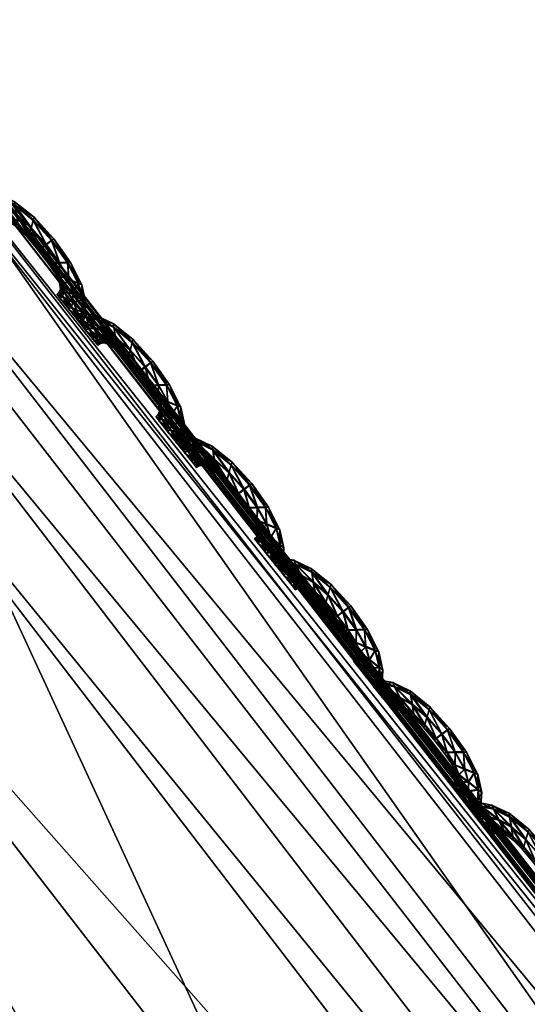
# Model space of a CAD drawing. Extents: x -7.4 to 7.4, y -11.5 to 9.8.
# Tile 462 of 469: x 5.137 to 5.322, y 7.193 to 7.553. Entities that reach past the tile are written whole.
import ezdxf

# ---------------------------------------------------------------- set-up
doc = ezdxf.new("R2010")
doc.units = 0
doc.header["$MEASUREMENT"] = 0
for name, color, linetype in [('A-FURN-3-ST', 150, 'Continuous'), ('A-FURN-3-ST-SEAM', 130, 'Continuous'), ('A-FURN-3-ST-SI', 160, 'Continuous')]:
    doc.layers.add(name, color=color, linetype=linetype)

msp = doc.modelspace()

# ---------------------------------------------------------------- meshes
at = {"layer": 'A-FURN-3-ST'}
mesh = msp.add_polyface(dxfattribs=at)
corners = [(1.94875, 9.63192, 1.00083), (2.29118, 9.70571, 1.00068), (2.34041, 9.55636, 0.61819), (2.63364, 9.60992, 0.61819), (2.56645, 9.76867, 1.00053), (2.84873, 9.62562, 0.62332), (2.75513, 9.78375, 1.00144), (3.02475, 9.55904, 0.64812), (2.99515, 9.64037, 1.00437), (3.41835, 9.25271, 1.00159), (3.33255, 9.23994, 0.62332), (3.96608, 8.70433, 1.00079), (3.8311, 8.70215, 0.61819), (4.52027, 8.12229, 1.00098), (4.35806, 8.11928, 0.61819), (5.04849, 7.5208, 1.0011), (4.86768, 7.51619, 0.61819), (5.54237, 6.88314, 1.00121), (5.34537, 6.87803, 0.61819), (2.2831, 8.66878, 0.55836), (2.1241, 9.15424, 0.56582), (2.49807, 9.19186, 0.56582), (2.71707, 8.68134, 0.55836), (2.83903, 9.224, 0.56582), (3.14581, 8.69205, 0.55836), (1.99019, 9.49361, 0.61819), (2.39411, 8.11376, 0.55836), (2.46835, 7.51392, 0.55836), (1.93379, 7.51392, 0.55836), (1.91804, 8.11232, 0.55836), (2.53254, 6.87548, 0.55836), (1.94178, 6.87548, 0.55836), (3.12657, 9.24031, 0.57304), (3.54027, 8.6986, 0.56582), (3.99861, 8.11768, 0.56582), (3.4969, 8.11669, 0.55836), (4.4575, 7.51421, 0.56582), (3.85575, 7.51392, 0.55836), (4.89012, 6.87581, 0.56582), (4.19521, 6.87548, 0.55836), (3.34122, 6.87548, 0.55836), (3.14632, 7.51392, 0.55836), (2.93761, 8.11533, 0.55836)]
mesh.append_faces([[corners[k] for k in face] for face in [(0, 1, 2), (3, 2, 1), (1, 4, 3), (5, 3, 4), (4, 6, 5), (7, 5, 6), (6, 8, 7), (9, 10, 7), (7, 8, 9), (9, 11, 12), (12, 10, 9), (11, 13, 14), (14, 12, 11), (13, 15, 16), (16, 14, 13), (15, 17, 18), (18, 16, 15), (19, 20, 21), (21, 22, 19), (22, 21, 23), (23, 24, 22), (2, 3, 23), (23, 21, 2), (25, 2, 21), (21, 20, 25), (19, 26, 29), (10, 32, 5), (5, 7, 10), (32, 23, 3), (3, 5, 32), (24, 23, 32), (32, 33, 24), (33, 32, 10), (10, 12, 33), (12, 14, 34), (34, 33, 12), (33, 34, 35), (35, 24, 33), (34, 36, 37), (37, 35, 34), (14, 16, 36), (36, 34, 14), (16, 18, 38), (38, 36, 16), (36, 38, 39), (39, 37, 36), (37, 39, 40), (40, 41, 37), (24, 35, 42), (42, 22, 24), (22, 42, 26), (26, 19, 22), (35, 37, 41), (41, 42, 35)]])
mesh.append_faces([[corners[k] for k in face] for face in [(26, 27, 28), (27, 30, 31), (30, 27, 41)]], dxfattribs={"vtx0": -1, "vtx1": -1, "vtx2": -1})
mesh.append_faces([[corners[k] for k in face] for face in [(27, 26, 42)]], dxfattribs={"vtx0": -1, "vtx2": -1})
mesh.append_faces([[corners[k] for k in face] for face in [(41, 40, 30), (42, 41, 27)]], dxfattribs={"vtx1": -1, "vtx2": -1})
mesh = msp.add_polyface(dxfattribs=at)
corners = [(5.11078, 7.50873, 17.60598), (5.10718, 7.5133, 17.60598), (5.10793, 7.51396, 17.60259), (5.11185, 7.50869, 17.60936), (5.10789, 7.5138, 17.60933), (5.10338, 7.51771, 17.60594), (5.10366, 7.51882, 17.60256), (5.10362, 7.51866, 17.60929), (5.10991, 7.51532, 17.61058), (5.10437, 7.52142, 17.61054), (5.09934, 7.52505, 17.61241), (5.59492, 6.88837, 17.61769), (5.59409, 6.88742, 17.61108), (5.09871, 7.52405, 17.60583), (5.10037, 7.52678, 17.62374), (5.59634, 6.88994, 17.62899), (5.53671, 6.81471, 17.67006), (5.05328, 7.4454, 17.66459), (5.0162, 7.404, 17.7572), (5.50149, 6.77647, 17.76244), (5.55257, 6.83345, 17.65169), (5.06768, 7.46568, 17.64618), (5.57137, 6.85743, 17.65614), (5.08201, 7.49163, 17.65078), (5.58859, 6.87976, 17.65865), (5.09471, 7.51577, 17.65341), (5.59595, 6.88928, 17.64652), (5.10006, 7.52608, 17.64127), (3.64526, 7.20117, 18.27436), (4.25034, 7.20619, 18.24195), (3.79176, 7.78168, 18.23306), (4.6839, 7.24125, 18.14474), (4.17657, 7.81963, 18.13858), (3.98472, 6.58897, 18.28748), (4.68271, 6.59358, 18.24994), (2.93587, 7.20117, 18.29539), (3.13073, 6.58897, 18.3157), (3.28641, 7.77554, 18.26059), (5.09934, 7.52505, 17.60012), (5.59492, 6.88837, 17.60541), (5.59634, 6.88994, 17.60027), (5.10037, 7.52678, 17.59499), (4.91829, 7.32172, 17.9504), (4.397, 7.90594, 17.94481), (5.15941, 6.62601, 18.15011), (5.40572, 6.70041, 17.95523)]
mesh.append_faces([[corners[k] for k in face] for face in [(0, 1, 2), (3, 4, 1), (1, 0, 3), (1, 5, 6), (6, 2, 1), (4, 7, 5), (5, 1, 4), (4, 8, 9), (10, 11, 12), (12, 13, 10), (14, 15, 11), (11, 10, 14), (16, 17, 18), (18, 19, 16), (20, 21, 17), (17, 16, 20), (22, 23, 21), (21, 20, 22), (24, 25, 23), (23, 22, 24), (26, 27, 25), (25, 24, 26), (15, 14, 27), (27, 26, 15), (28, 29, 30), (29, 31, 32), (29, 28, 33), (31, 29, 34), (28, 35, 36), (35, 28, 37), (38, 39, 40), (40, 41, 38), (13, 12, 39), (39, 38, 13), (31, 42, 43), (44, 45, 42), (42, 31, 44), (45, 19, 18), (18, 42, 45)]])
mesh = msp.add_polyface(dxfattribs=at)
corners = [(5.97894, 6.12793, 17.67828), (5.53671, 6.81471, 17.67006), (5.50149, 6.77647, 17.76244), (5.99611, 6.14499, 17.65991), (5.55257, 6.83345, 17.65169), (6.01899, 6.16687, 17.66421), (5.57137, 6.85743, 17.65614), (6.04039, 6.18718, 17.66656), (5.58859, 6.87976, 17.65865), (6.04954, 6.19587, 17.65439), (5.59595, 6.88928, 17.64652), (4.80883, 4.35379, 18.33388), (5.7324, 4.35704, 18.28649), (5.43033, 5.18699, 18.27097), (4.57167, 5.1832, 18.31596), (5.07825, 5.9265, 18.25899), (4.29525, 5.9223, 18.30098), (5.98163, 5.21332, 18.16855), (5.59441, 5.95604, 18.15726), (4.68271, 6.59358, 18.24994), (3.98472, 6.58897, 18.28748), (4.25034, 7.20619, 18.24195), (5.15941, 6.62601, 18.15011), (4.6839, 7.24125, 18.14474), (5.00227, 3.41611, 18.35533), (3.60387, 4.35379, 18.37781), (2.47789, 4.35379, 18.41637), (2.51734, 3.41611, 18.44041), (3.71665, 3.41611, 18.40089), (3.46773, 5.1832, 18.35635), (2.43305, 5.1832, 18.39142), (3.30904, 5.9223, 18.33601), (2.38077, 5.9223, 18.3656), (3.13073, 6.58897, 18.3157), (2.32204, 6.58897, 18.33909), (2.93587, 7.20117, 18.29539), (3.64526, 7.20117, 18.27436), (5.85155, 6.02378, 17.96234), (5.40572, 6.70041, 17.95523), (5.94542, 6.09308, 17.77024)]
mesh.append_faces([[corners[k] for k in face] for face in [(0, 1, 2), (3, 4, 1), (5, 6, 4), (7, 8, 6), (9, 10, 8), (11, 12, 13), (13, 14, 11), (14, 13, 15), (15, 16, 14), (13, 17, 18), (18, 15, 13), (17, 13, 12), (16, 15, 19), (19, 20, 16), (20, 19, 21), (19, 22, 23), (15, 18, 22), (22, 19, 15), (12, 11, 24), (25, 26, 27), (11, 25, 28), (26, 25, 29), (29, 30, 26), (30, 29, 31), (31, 32, 30), (29, 14, 16), (16, 31, 29), (25, 11, 14), (14, 29, 25), (32, 31, 33), (34, 33, 35), (33, 20, 36), (31, 16, 20), (20, 33, 31), (18, 37, 38), (38, 22, 18), (38, 37, 39), (39, 2, 38)]])
at = {"layer": 'A-FURN-3-ST-SEAM'}
mesh = msp.add_polyface(dxfattribs=at)
corners = [(5.12016, 7.48953, 17.60598), (5.1213, 7.49019, 17.60598), (5.12245, 7.48862, 17.6094), (5.12467, 7.48879, 17.6094), (5.12138, 7.48813, 17.60267), (5.1213, 7.48796, 17.6094), (5.12744, 7.48483, 17.61077), (5.12368, 7.49035, 17.60602), (5.12249, 7.48879, 17.60267), (5.12554, 7.48463, 17.61073), (5.13076, 7.48401, 17.61077), (5.12823, 7.48953, 17.60606), (5.12455, 7.48426, 17.60149), (5.12447, 7.48401, 17.61073), (5.13263, 7.48009, 17.60959), (5.1289, 7.48796, 17.60944), (5.13021, 7.48092, 17.60959), (5.12898, 7.48813, 17.60271), (5.12475, 7.48895, 17.60267), (5.12562, 7.48487, 17.60149), (5.1287, 7.48075, 17.60956), (5.13591, 7.47787, 17.60963), (5.13532, 7.48149, 17.61085), (5.13476, 7.48533, 17.60279), (5.13452, 7.48656, 17.60613), (5.12772, 7.48026, 17.60282), (5.12767, 7.48009, 17.60956), (5.13334, 7.47874, 17.60624), (5.13128, 7.47952, 17.60624), (5.13472, 7.48512, 17.60952), (5.13539, 7.48174, 17.60157), (5.13084, 7.48426, 17.60153), (5.12752, 7.48504, 17.60149), (5.12875, 7.48092, 17.60282), (5.12989, 7.47935, 17.60624), (5.13615, 7.47663, 17.60629), (5.13987, 7.474, 17.60967), (5.14066, 7.47676, 17.61088), (5.14074, 7.47705, 17.60164), (5.14149, 7.47981, 17.60286), (5.14177, 7.48075, 17.60621), (5.1289, 7.47874, 17.60624), (5.13025, 7.48108, 17.60286), (5.13266, 7.4803, 17.60286), (5.14145, 7.4796, 17.60959), (5.13995, 7.47421, 17.60294), (5.13595, 7.47808, 17.6029), (5.13963, 7.47305, 17.60632), (5.1441, 7.46909, 17.60971), (5.14612, 7.47062, 17.61096), (5.14414, 7.46926, 17.60297), (5.1462, 7.47087, 17.60168), (5.14821, 7.47239, 17.60294), (5.14897, 7.47288, 17.60629), (5.14817, 7.47222, 17.60967), (5.14335, 7.4686, 17.60636), (5.14802, 7.46394, 17.60974), (5.15099, 7.46398, 17.611), (5.14691, 7.46398, 17.60636), (5.14806, 7.46411, 17.60301), (5.15102, 7.46423, 17.60172), (5.15403, 7.46431, 17.60297), (5.1551, 7.46423, 17.60636), (5.15395, 7.46411, 17.60971), (5.15094, 7.45929, 17.60974), (5.15443, 7.45781, 17.611), (5.14968, 7.45991, 17.6064), (5.15102, 7.45945, 17.60301), (5.15447, 7.45809, 17.60176), (5.15795, 7.45665, 17.60301), (5.15922, 7.45603, 17.6064), (5.15791, 7.45645, 17.60974), (5.15241, 7.45562, 17.60978), (5.1559, 7.4529, 17.61104), (5.1511, 7.45673, 17.6064), (5.15245, 7.45583, 17.60305), (5.15593, 7.45319, 17.60179), (5.15941, 7.45047, 17.60305), (5.16068, 7.44936, 17.60643), (5.15937, 7.45026, 17.60978), (5.15265, 7.45315, 17.60978), (5.15593, 7.44957, 17.61104), (5.15142, 7.45459, 17.6064), (5.15269, 7.45336, 17.60305), (5.15597, 7.44985, 17.60179), (5.15926, 7.44627, 17.60309), (5.16048, 7.44483, 17.60643), (5.15922, 7.44606, 17.60982), (5.15213, 7.45175, 17.60978), (5.1553, 7.44783, 17.61108), (5.15094, 7.45332, 17.6064), (5.15217, 7.45195, 17.60305), (5.15538, 7.44808, 17.60179), (5.15854, 7.44417, 17.60309), (5.15973, 7.4426, 17.60643), (5.1585, 7.44396, 17.60982), (5.15007, 7.45249, 17.6064), (5.15126, 7.45092, 17.60978), (5.15443, 7.44697, 17.61108), (5.1513, 7.45113, 17.60305), (5.15447, 7.44722, 17.60179), (5.15764, 7.44326, 17.60309), (5.15882, 7.4417, 17.60647), (5.15759, 7.44305, 17.60982)]
mesh.append_faces([[corners[k] for k in face] for face in [(2, 1, 0), (1, 2, 3), (4, 0, 1), (0, 5, 2), (6, 3, 2), (3, 7, 1), (1, 8, 4), (9, 2, 5), (3, 6, 10), (2, 9, 6), (11, 7, 3), (8, 1, 7), (12, 4, 8), (5, 13, 9), (14, 10, 6), (10, 15, 3), (16, 6, 9), (7, 11, 17), (3, 15, 11), (7, 18, 8), (8, 19, 12), (20, 9, 13), (10, 14, 21), (6, 16, 14), (15, 10, 22), (9, 20, 16), (23, 17, 11), (17, 18, 7), (24, 11, 15), (19, 8, 18), (25, 12, 19), (13, 26, 20), (21, 14, 27), (21, 22, 10), (14, 16, 28), (22, 29, 15), (28, 16, 20), (17, 23, 30), (11, 24, 23), (18, 17, 31), (15, 29, 24), (18, 32, 19), (19, 33, 25), (34, 20, 26), (28, 27, 14), (27, 35, 21), (22, 21, 36), (29, 22, 37), (20, 34, 28), (38, 30, 23), (30, 31, 17), (39, 23, 24), (31, 32, 18), (40, 24, 29), (33, 19, 32), (41, 25, 33), (26, 41, 34), (27, 28, 42), (35, 27, 43), (36, 21, 35), (36, 37, 22), (37, 44, 29), (42, 28, 34), (30, 38, 45), (23, 39, 38), (31, 30, 46), (24, 40, 39), (32, 31, 43), (29, 44, 40), (32, 42, 33), (33, 34, 41), (42, 43, 27), (43, 46, 35), (35, 47, 36), (37, 36, 48), (44, 37, 49), (34, 33, 42), (50, 45, 38), (45, 46, 30), (51, 38, 39), (46, 43, 31), (52, 39, 40), (43, 42, 32), (53, 40, 44), (47, 35, 46), (48, 36, 47), (48, 49, 37), (49, 54, 44), (45, 50, 55), (38, 51, 50), (46, 45, 47), (39, 52, 51), (40, 53, 52), (44, 54, 53), (47, 55, 48), (49, 48, 56), (54, 49, 57), (58, 55, 50), (55, 47, 45), (59, 50, 51), (60, 51, 52), (61, 52, 53), (62, 53, 54), (56, 48, 55), (56, 57, 49), (57, 63, 54), (55, 58, 56), (50, 59, 58), (51, 60, 59), (52, 61, 60), (53, 62, 61), (54, 63, 62), (57, 56, 64), (63, 57, 65), (64, 56, 58), (66, 58, 59), (67, 59, 60), (68, 60, 61), (69, 61, 62), (70, 62, 63), (64, 65, 57), (65, 71, 63), (58, 66, 64), (59, 67, 66), (60, 68, 67), (61, 69, 68), (62, 70, 69), (63, 71, 70), (65, 64, 72), (71, 65, 73), (72, 64, 66), (74, 66, 67), (75, 67, 68), (76, 68, 69), (77, 69, 70), (78, 70, 71), (72, 73, 65), (73, 79, 71), (66, 74, 72), (67, 75, 74), (68, 76, 75), (69, 77, 76), (70, 78, 77), (71, 79, 78), (73, 72, 80), (79, 73, 81), (80, 72, 74), (82, 74, 75), (83, 75, 76), (84, 76, 77), (85, 77, 78), (86, 78, 79), (80, 81, 73), (81, 87, 79), (74, 82, 80), (75, 83, 82), (76, 84, 83), (77, 85, 84), (78, 86, 85), (79, 87, 86), (81, 80, 88), (87, 81, 89), (80, 82, 90), (82, 83, 91), (83, 84, 92), (84, 85, 93), (85, 86, 94), (86, 87, 95), (90, 88, 80), (88, 89, 81), (89, 95, 87), (91, 90, 82), (92, 91, 83), (93, 92, 84), (94, 93, 85), (95, 94, 86), (88, 90, 96), (89, 88, 97), (95, 89, 98), (90, 91, 99), (91, 92, 100), (92, 93, 101), (93, 94, 102), (94, 95, 103), (99, 96, 90), (96, 97, 88), (97, 98, 89), (98, 103, 95), (100, 99, 91), (101, 100, 92), (102, 101, 93), (103, 102, 94)]])
mesh = msp.add_polyface(dxfattribs=at)
corners = [(5.15629, 7.44479, 17.60636), (5.15744, 7.44545, 17.60636), (5.15858, 7.44388, 17.60974), (5.16084, 7.44405, 17.60978), (5.15752, 7.44343, 17.60301), (5.15744, 7.44322, 17.60974), (5.16357, 7.44009, 17.61111), (5.15981, 7.44561, 17.60636), (5.15862, 7.44405, 17.60301), (5.16167, 7.43993, 17.61111), (5.16689, 7.43926, 17.61115), (5.1644, 7.44475, 17.60643), (5.16068, 7.43951, 17.60184), (5.1606, 7.43926, 17.61111), (5.16875, 7.43535, 17.60997), (5.16507, 7.44322, 17.60982), (5.16634, 7.43618, 17.60993), (5.16511, 7.44338, 17.60309), (5.16088, 7.44421, 17.60305), (5.16175, 7.44013, 17.60184), (5.16484, 7.43601, 17.60993), (5.17208, 7.43312, 17.61001), (5.17148, 7.43671, 17.61123), (5.17093, 7.44054, 17.60317), (5.17069, 7.44182, 17.60651), (5.16385, 7.43556, 17.6032), (5.16381, 7.43535, 17.60993), (5.16951, 7.43399, 17.60663), (5.16741, 7.43477, 17.60663), (5.17089, 7.44038, 17.6099), (5.17152, 7.43696, 17.60195), (5.16697, 7.43951, 17.60191), (5.16365, 7.4403, 17.60187), (5.16488, 7.43618, 17.6032), (5.16602, 7.43461, 17.60663), (5.17232, 7.43189, 17.60666), (5.17604, 7.42925, 17.61005), (5.17683, 7.43201, 17.61126), (5.17686, 7.43226, 17.60202), (5.17766, 7.43502, 17.60324), (5.17794, 7.43597, 17.60659), (5.16504, 7.43399, 17.60663), (5.16642, 7.43634, 17.6032), (5.16884, 7.43556, 17.60324), (5.17762, 7.43486, 17.60997), (5.17608, 7.42942, 17.60332), (5.17212, 7.43333, 17.60328), (5.17576, 7.4283, 17.60666), (5.18023, 7.42431, 17.61009), (5.18229, 7.42583, 17.6113), (5.18027, 7.42451, 17.60336), (5.18233, 7.42612, 17.60206), (5.18438, 7.42761, 17.60332), (5.18514, 7.4281, 17.60666), (5.18435, 7.42744, 17.61005), (5.17952, 7.42386, 17.6067), (5.18415, 7.4192, 17.61009), (5.18716, 7.41924, 17.61134), (5.18308, 7.41924, 17.60674), (5.18423, 7.41936, 17.60336), (5.1872, 7.41949, 17.6021), (5.19016, 7.41953, 17.60336), (5.19127, 7.41945, 17.60674), (5.19012, 7.41932, 17.61009), (5.18712, 7.4145, 17.61013), (5.1906, 7.41306, 17.61138), (5.18581, 7.41516, 17.60674), (5.18716, 7.41471, 17.60339), (5.19064, 7.41335, 17.60214), (5.19412, 7.41187, 17.60339), (5.19539, 7.41125, 17.60678), (5.19408, 7.4117, 17.61013), (5.18854, 7.41088, 17.61013), (5.19202, 7.40816, 17.61142), (5.18728, 7.41199, 17.60678), (5.18858, 7.41108, 17.60339), (5.1921, 7.40845, 17.60214), (5.19555, 7.40573, 17.60343), (5.19685, 7.40461, 17.60678), (5.19551, 7.40552, 17.61016), (5.18878, 7.4084, 17.61016), (5.19206, 7.40482, 17.61142), (5.18755, 7.40985, 17.60678), (5.18882, 7.40861, 17.60339), (5.1921, 7.40511, 17.60218), (5.19539, 7.40153, 17.60343), (5.19661, 7.40008, 17.60681), (5.19535, 7.40132, 17.61016), (5.18826, 7.40701, 17.61016), (5.19143, 7.40309, 17.61142), (5.18708, 7.40857, 17.60678), (5.1883, 7.40721, 17.60343), (5.19151, 7.40334, 17.60218), (5.19468, 7.39942, 17.60347), (5.19586, 7.39786, 17.60681), (5.19463, 7.39922, 17.6102), (5.18621, 7.40779, 17.60678), (5.18739, 7.40622, 17.61016), (5.19056, 7.40223, 17.61142), (5.18743, 7.40639, 17.60343), (5.1906, 7.40251, 17.60218), (5.19376, 7.39852, 17.60347), (5.19495, 7.39695, 17.60681), (5.19373, 7.39831, 17.6102)]
mesh.append_faces([[corners[k] for k in face] for face in [(2, 1, 0), (1, 2, 3), (4, 0, 1), (0, 5, 2), (6, 3, 2), (3, 7, 1), (1, 8, 4), (9, 2, 5), (3, 6, 10), (2, 9, 6), (11, 7, 3), (8, 1, 7), (12, 4, 8), (5, 13, 9), (14, 10, 6), (10, 15, 3), (16, 6, 9), (7, 11, 17), (3, 15, 11), (7, 18, 8), (8, 19, 12), (20, 9, 13), (10, 14, 21), (6, 16, 14), (15, 10, 22), (9, 20, 16), (23, 17, 11), (17, 18, 7), (24, 11, 15), (19, 8, 18), (25, 12, 19), (13, 26, 20), (21, 14, 27), (21, 22, 10), (14, 16, 28), (22, 29, 15), (28, 16, 20), (17, 23, 30), (11, 24, 23), (18, 17, 31), (15, 29, 24), (18, 32, 19), (19, 33, 25), (34, 20, 26), (28, 27, 14), (27, 35, 21), (22, 21, 36), (29, 22, 37), (20, 34, 28), (38, 30, 23), (30, 31, 17), (39, 23, 24), (31, 32, 18), (40, 24, 29), (33, 19, 32), (41, 25, 33), (26, 41, 34), (27, 28, 42), (35, 27, 43), (36, 21, 35), (36, 37, 22), (37, 44, 29), (42, 28, 34), (30, 38, 45), (23, 39, 38), (31, 30, 46), (24, 40, 39), (32, 31, 43), (29, 44, 40), (32, 42, 33), (33, 34, 41), (42, 43, 27), (43, 46, 35), (35, 47, 36), (37, 36, 48), (44, 37, 49), (34, 33, 42), (50, 45, 38), (45, 46, 30), (51, 38, 39), (46, 43, 31), (52, 39, 40), (43, 42, 32), (53, 40, 44), (47, 35, 46), (48, 36, 47), (48, 49, 37), (49, 54, 44), (45, 50, 55), (38, 51, 50), (46, 45, 47), (39, 52, 51), (40, 53, 52), (44, 54, 53), (47, 55, 48), (49, 48, 56), (54, 49, 57), (58, 55, 50), (55, 47, 45), (59, 50, 51), (60, 51, 52), (61, 52, 53), (62, 53, 54), (56, 48, 55), (56, 57, 49), (57, 63, 54), (55, 58, 56), (50, 59, 58), (51, 60, 59), (52, 61, 60), (53, 62, 61), (54, 63, 62), (57, 56, 64), (63, 57, 65), (64, 56, 58), (66, 58, 59), (67, 59, 60), (68, 60, 61), (69, 61, 62), (70, 62, 63), (64, 65, 57), (65, 71, 63), (58, 66, 64), (59, 67, 66), (60, 68, 67), (61, 69, 68), (62, 70, 69), (63, 71, 70), (65, 64, 72), (71, 65, 73), (72, 64, 66), (74, 66, 67), (75, 67, 68), (76, 68, 69), (77, 69, 70), (78, 70, 71), (72, 73, 65), (73, 79, 71), (66, 74, 72), (67, 75, 74), (68, 76, 75), (69, 77, 76), (70, 78, 77), (71, 79, 78), (73, 72, 80), (79, 73, 81), (80, 72, 74), (82, 74, 75), (83, 75, 76), (84, 76, 77), (85, 77, 78), (86, 78, 79), (80, 81, 73), (81, 87, 79), (74, 82, 80), (75, 83, 82), (76, 84, 83), (77, 85, 84), (78, 86, 85), (79, 87, 86), (81, 80, 88), (87, 81, 89), (80, 82, 90), (82, 83, 91), (83, 84, 92), (84, 85, 93), (85, 86, 94), (86, 87, 95), (90, 88, 80), (88, 89, 81), (89, 95, 87), (91, 90, 82), (92, 91, 83), (93, 92, 84), (94, 93, 85), (95, 94, 86), (88, 90, 96), (89, 88, 97), (95, 89, 98), (90, 91, 99), (91, 92, 100), (92, 93, 101), (93, 94, 102), (94, 95, 103), (99, 96, 90), (96, 97, 88), (97, 98, 89), (98, 103, 95), (100, 99, 91), (101, 100, 92), (102, 101, 93), (103, 102, 94)]])
mesh = msp.add_polyface(dxfattribs=at)
corners = [(5.19242, 7.40008, 17.60674), (5.19357, 7.4007, 17.60674), (5.19471, 7.39913, 17.61013), (5.19697, 7.3993, 17.61013), (5.19365, 7.39868, 17.60339), (5.19357, 7.39852, 17.61013), (5.19974, 7.39534, 17.61149), (5.19598, 7.40087, 17.60674), (5.19475, 7.3993, 17.60339), (5.19784, 7.39518, 17.61149), (5.20306, 7.39448, 17.61153), (5.20053, 7.4, 17.60681), (5.19681, 7.39477, 17.60221), (5.19673, 7.39452, 17.61149), (5.20493, 7.39061, 17.61035), (5.2012, 7.39843, 17.6102), (5.20251, 7.39143, 17.61031), (5.20128, 7.39864, 17.60347), (5.19701, 7.39946, 17.60339), (5.19792, 7.39543, 17.60221), (5.20097, 7.39127, 17.61031), (5.20821, 7.38838, 17.61035), (5.20762, 7.39197, 17.61157), (5.2071, 7.3958, 17.60355), (5.20686, 7.39704, 17.60689), (5.19998, 7.39081, 17.60358), (5.19994, 7.39065, 17.61031), (5.20564, 7.38925, 17.60701), (5.20354, 7.39003, 17.60697), (5.20706, 7.39559, 17.61028), (5.2077, 7.39221, 17.60233), (5.20314, 7.39473, 17.60225), (5.19978, 7.39559, 17.60221), (5.20101, 7.39143, 17.60358), (5.20215, 7.38986, 17.60697), (5.20845, 7.38711, 17.60701), (5.21217, 7.38451, 17.61039), (5.21296, 7.38723, 17.61165), (5.21304, 7.38752, 17.60237), (5.21383, 7.39023, 17.60362), (5.21411, 7.39118, 17.60697), (5.20116, 7.38925, 17.60697), (5.20255, 7.39159, 17.60358), (5.20496, 7.39077, 17.60358), (5.21379, 7.39007, 17.61035), (5.21225, 7.38468, 17.60366), (5.20825, 7.38859, 17.60362), (5.21189, 7.38356, 17.60704), (5.2164, 7.37956, 17.61043), (5.21842, 7.38109, 17.61168), (5.21644, 7.37977, 17.6037), (5.2185, 7.38134, 17.60244), (5.22055, 7.38286, 17.60366), (5.22131, 7.38336, 17.60704), (5.22048, 7.38265, 17.61043), (5.21565, 7.37907, 17.60708), (5.22032, 7.37441, 17.61047), (5.22329, 7.37446, 17.61172), (5.21921, 7.3745, 17.60708), (5.22036, 7.37462, 17.60374), (5.22337, 7.3747, 17.60248), (5.22633, 7.37474, 17.60374), (5.22744, 7.37466, 17.60708), (5.22629, 7.37458, 17.61047), (5.22325, 7.36976, 17.61051), (5.22673, 7.36832, 17.61176), (5.22198, 7.37038, 17.60712), (5.22329, 7.36996, 17.60374), (5.22681, 7.36857, 17.60248), (5.23025, 7.36712, 17.60377), (5.23156, 7.36646, 17.60712), (5.23021, 7.36692, 17.61051), (5.22471, 7.36613, 17.61051), (5.22819, 7.36342, 17.61176), (5.2234, 7.36725, 17.60712), (5.22475, 7.36634, 17.60377), (5.22823, 7.36366, 17.60252), (5.23172, 7.36094, 17.60377), (5.23298, 7.35983, 17.60716), (5.23167, 7.36078, 17.61054), (5.22491, 7.36366, 17.61051), (5.22819, 7.36008, 17.6118), (5.22368, 7.3651, 17.60716), (5.22495, 7.36387, 17.60377), (5.22827, 7.36036, 17.60252), (5.23156, 7.35678, 17.60381), (5.23274, 7.35534, 17.6072), (5.23152, 7.35657, 17.61054), (5.22439, 7.36226, 17.61051), (5.2276, 7.35835, 17.6118), (5.22321, 7.36383, 17.60716), (5.22443, 7.36247, 17.60377), (5.22764, 7.35863, 17.60256), (5.2308, 7.35468, 17.60381), (5.23199, 7.35316, 17.6072), (5.2308, 7.35452, 17.61054), (5.22234, 7.36305, 17.60716), (5.22352, 7.36148, 17.61054), (5.22669, 7.35748, 17.6118), (5.22356, 7.36168, 17.60381), (5.22673, 7.35777, 17.60256), (5.2299, 7.35382, 17.60381), (5.23108, 7.35221, 17.6072), (5.22985, 7.35361, 17.61054)]
mesh.append_faces([[corners[k] for k in face] for face in [(2, 1, 0), (1, 2, 3), (4, 0, 1), (0, 5, 2), (6, 3, 2), (3, 7, 1), (1, 8, 4), (9, 2, 5), (3, 6, 10), (2, 9, 6), (11, 7, 3), (8, 1, 7), (12, 4, 8), (5, 13, 9), (14, 10, 6), (10, 15, 3), (16, 6, 9), (7, 11, 17), (3, 15, 11), (7, 18, 8), (8, 19, 12), (20, 9, 13), (10, 14, 21), (6, 16, 14), (15, 10, 22), (9, 20, 16), (23, 17, 11), (17, 18, 7), (24, 11, 15), (19, 8, 18), (25, 12, 19), (13, 26, 20), (21, 14, 27), (21, 22, 10), (14, 16, 28), (22, 29, 15), (28, 16, 20), (17, 23, 30), (11, 24, 23), (18, 17, 31), (15, 29, 24), (18, 32, 19), (19, 33, 25), (34, 20, 26), (28, 27, 14), (27, 35, 21), (22, 21, 36), (29, 22, 37), (20, 34, 28), (38, 30, 23), (30, 31, 17), (39, 23, 24), (31, 32, 18), (40, 24, 29), (33, 19, 32), (41, 25, 33), (26, 41, 34), (27, 28, 42), (35, 27, 43), (36, 21, 35), (36, 37, 22), (37, 44, 29), (42, 28, 34), (30, 38, 45), (23, 39, 38), (31, 30, 46), (24, 40, 39), (32, 31, 43), (29, 44, 40), (32, 42, 33), (33, 34, 41), (42, 43, 27), (43, 46, 35), (35, 47, 36), (37, 36, 48), (44, 37, 49), (34, 33, 42), (50, 45, 38), (45, 46, 30), (51, 38, 39), (46, 43, 31), (52, 39, 40), (43, 42, 32), (53, 40, 44), (47, 35, 46), (48, 36, 47), (48, 49, 37), (49, 54, 44), (45, 50, 55), (38, 51, 50), (46, 45, 47), (39, 52, 51), (40, 53, 52), (44, 54, 53), (47, 55, 48), (49, 48, 56), (54, 49, 57), (58, 55, 50), (55, 47, 45), (59, 50, 51), (60, 51, 52), (61, 52, 53), (62, 53, 54), (56, 48, 55), (56, 57, 49), (57, 63, 54), (55, 58, 56), (50, 59, 58), (51, 60, 59), (52, 61, 60), (53, 62, 61), (54, 63, 62), (57, 56, 64), (63, 57, 65), (64, 56, 58), (66, 58, 59), (67, 59, 60), (68, 60, 61), (69, 61, 62), (70, 62, 63), (64, 65, 57), (65, 71, 63), (58, 66, 64), (59, 67, 66), (60, 68, 67), (61, 69, 68), (62, 70, 69), (63, 71, 70), (65, 64, 72), (71, 65, 73), (72, 64, 66), (74, 66, 67), (75, 67, 68), (76, 68, 69), (77, 69, 70), (78, 70, 71), (72, 73, 65), (73, 79, 71), (66, 74, 72), (67, 75, 74), (68, 76, 75), (69, 77, 76), (70, 78, 77), (71, 79, 78), (73, 72, 80), (79, 73, 81), (80, 72, 74), (82, 74, 75), (83, 75, 76), (84, 76, 77), (85, 77, 78), (86, 78, 79), (80, 81, 73), (81, 87, 79), (74, 82, 80), (75, 83, 82), (76, 84, 83), (77, 85, 84), (78, 86, 85), (79, 87, 86), (81, 80, 88), (87, 81, 89), (80, 82, 90), (82, 83, 91), (83, 84, 92), (84, 85, 93), (85, 86, 94), (86, 87, 95), (90, 88, 80), (88, 89, 81), (89, 95, 87), (91, 90, 82), (92, 91, 83), (93, 92, 84), (94, 93, 85), (95, 94, 86), (88, 90, 96), (89, 88, 97), (95, 89, 98), (90, 91, 99), (91, 92, 100), (92, 93, 101), (93, 94, 102), (94, 95, 103), (99, 96, 90), (96, 97, 88), (97, 98, 89), (98, 103, 95), (100, 99, 91), (101, 100, 92), (102, 101, 93), (103, 102, 94)]])
mesh = msp.add_polyface(dxfattribs=at)
corners = [(5.22855, 7.35534, 17.60708), (5.22969, 7.35596, 17.60708), (5.23085, 7.35439, 17.61051), (5.2331, 7.35456, 17.61051), (5.22977, 7.35394, 17.60377), (5.22969, 7.35378, 17.61051), (5.23587, 7.3506, 17.61187), (5.23211, 7.35612, 17.60712), (5.23088, 7.35456, 17.60377), (5.23397, 7.35044, 17.61184), (5.23919, 7.34974, 17.61191), (5.2367, 7.35526, 17.60716), (5.23294, 7.35003, 17.60259), (5.23286, 7.34982, 17.61184), (5.24105, 7.34587, 17.6107), (5.23738, 7.35369, 17.61054), (5.23864, 7.34669, 17.6107), (5.23741, 7.35386, 17.60381), (5.23318, 7.35472, 17.60377), (5.23405, 7.35068, 17.60259), (5.2371, 7.34652, 17.61066), (5.24434, 7.34364, 17.61073), (5.24379, 7.34718, 17.61195), (5.24327, 7.35101, 17.60389), (5.24303, 7.35229, 17.60724), (5.23611, 7.34607, 17.60392), (5.23607, 7.3459, 17.61066), (5.24177, 7.3445, 17.60735), (5.23971, 7.34529, 17.60735), (5.24319, 7.35085, 17.61062), (5.24382, 7.34743, 17.60267), (5.23927, 7.34998, 17.60263), (5.23595, 7.35085, 17.60259), (5.23714, 7.34669, 17.60392), (5.23829, 7.34516, 17.60735), (5.24462, 7.34236, 17.60739), (5.24834, 7.33972, 17.61077), (5.24913, 7.34249, 17.61199), (5.24921, 7.34273, 17.60275), (5.25, 7.34549, 17.60396), (5.25027, 7.34644, 17.60735), (5.23729, 7.3445, 17.60735), (5.23868, 7.34685, 17.60396), (5.24109, 7.34603, 17.60396), (5.24992, 7.34529, 17.6107), (5.24838, 7.33993, 17.60404), (5.24442, 7.3438, 17.604), (5.24806, 7.33877, 17.60742), (5.25253, 7.33482, 17.61081), (5.25459, 7.3363, 17.61206), (5.25257, 7.33498, 17.60408), (5.25467, 7.33659, 17.60279), (5.25673, 7.33808, 17.60404), (5.25744, 7.33857, 17.60739), (5.25665, 7.33787, 17.61077), (5.25178, 7.33432, 17.60746), (5.25645, 7.32967, 17.61085), (5.25946, 7.32971, 17.6121), (5.25538, 7.32975, 17.60746), (5.25653, 7.32987, 17.60412), (5.25954, 7.32996, 17.60282), (5.2625, 7.32996, 17.60408), (5.26361, 7.32992, 17.60746), (5.26246, 7.32979, 17.61081), (5.25941, 7.32502, 17.61085), (5.2629, 7.32353, 17.61214), (5.25811, 7.32563, 17.6075), (5.25946, 7.32522, 17.60412), (5.26294, 7.32382, 17.60286), (5.26642, 7.32234, 17.60412), (5.26773, 7.32172, 17.6075), (5.26638, 7.32217, 17.61085), (5.26084, 7.32139, 17.61088), (5.26432, 7.31867, 17.61214), (5.25954, 7.3225, 17.6075), (5.26088, 7.32159, 17.60416), (5.26436, 7.31892, 17.6029), (5.26785, 7.3162, 17.60416), (5.26915, 7.31509, 17.60754), (5.26781, 7.31599, 17.61088), (5.26104, 7.31892, 17.61088), (5.26436, 7.31534, 17.61218), (5.25985, 7.32036, 17.6075), (5.26108, 7.31912, 17.60416), (5.2644, 7.31562, 17.6029), (5.26769, 7.31204, 17.60419), (5.26891, 7.31059, 17.60754), (5.26765, 7.31183, 17.61092), (5.26053, 7.31756, 17.61088), (5.26373, 7.3136, 17.61218), (5.25933, 7.31908, 17.6075), (5.26056, 7.31772, 17.60416), (5.26377, 7.31389, 17.6029), (5.26698, 7.30998, 17.60419), (5.26812, 7.30841, 17.60758), (5.26694, 7.30977, 17.61092), (5.25847, 7.3183, 17.60754), (5.25966, 7.31673, 17.61088), (5.26282, 7.31278, 17.61218), (5.25969, 7.31694, 17.60416), (5.26286, 7.31303, 17.6029), (5.26603, 7.30907, 17.60419), (5.26721, 7.30751, 17.60758), (5.26603, 7.30886, 17.61092)]
mesh.append_faces([[corners[k] for k in face] for face in [(2, 1, 0), (1, 2, 3), (4, 0, 1), (0, 5, 2), (6, 3, 2), (3, 7, 1), (1, 8, 4), (9, 2, 5), (3, 6, 10), (2, 9, 6), (11, 7, 3), (8, 1, 7), (12, 4, 8), (5, 13, 9), (14, 10, 6), (10, 15, 3), (16, 6, 9), (7, 11, 17), (3, 15, 11), (7, 18, 8), (8, 19, 12), (20, 9, 13), (10, 14, 21), (6, 16, 14), (15, 10, 22), (9, 20, 16), (23, 17, 11), (17, 18, 7), (24, 11, 15), (19, 8, 18), (25, 12, 19), (13, 26, 20), (21, 14, 27), (21, 22, 10), (14, 16, 28), (22, 29, 15), (28, 16, 20), (17, 23, 30), (11, 24, 23), (18, 17, 31), (15, 29, 24), (18, 32, 19), (19, 33, 25), (34, 20, 26), (28, 27, 14), (27, 35, 21), (22, 21, 36), (29, 22, 37), (20, 34, 28), (38, 30, 23), (30, 31, 17), (39, 23, 24), (31, 32, 18), (40, 24, 29), (33, 19, 32), (41, 25, 33), (26, 41, 34), (27, 28, 42), (35, 27, 43), (36, 21, 35), (36, 37, 22), (37, 44, 29), (42, 28, 34), (30, 38, 45), (23, 39, 38), (31, 30, 46), (24, 40, 39), (32, 31, 43), (29, 44, 40), (32, 42, 33), (33, 34, 41), (42, 43, 27), (43, 46, 35), (35, 47, 36), (37, 36, 48), (44, 37, 49), (34, 33, 42), (50, 45, 38), (45, 46, 30), (51, 38, 39), (46, 43, 31), (52, 39, 40), (43, 42, 32), (53, 40, 44), (47, 35, 46), (48, 36, 47), (48, 49, 37), (49, 54, 44), (45, 50, 55), (38, 51, 50), (46, 45, 47), (39, 52, 51), (40, 53, 52), (44, 54, 53), (47, 55, 48), (49, 48, 56), (54, 49, 57), (58, 55, 50), (55, 47, 45), (59, 50, 51), (60, 51, 52), (61, 52, 53), (62, 53, 54), (56, 48, 55), (56, 57, 49), (57, 63, 54), (55, 58, 56), (50, 59, 58), (51, 60, 59), (52, 61, 60), (53, 62, 61), (54, 63, 62), (57, 56, 64), (63, 57, 65), (64, 56, 58), (66, 58, 59), (67, 59, 60), (68, 60, 61), (69, 61, 62), (70, 62, 63), (64, 65, 57), (65, 71, 63), (58, 66, 64), (59, 67, 66), (60, 68, 67), (61, 69, 68), (62, 70, 69), (63, 71, 70), (65, 64, 72), (71, 65, 73), (72, 64, 66), (74, 66, 67), (75, 67, 68), (76, 68, 69), (77, 69, 70), (78, 70, 71), (72, 73, 65), (73, 79, 71), (66, 74, 72), (67, 75, 74), (68, 76, 75), (69, 77, 76), (70, 78, 77), (71, 79, 78), (73, 72, 80), (79, 73, 81), (80, 72, 74), (82, 74, 75), (83, 75, 76), (84, 76, 77), (85, 77, 78), (86, 78, 79), (80, 81, 73), (81, 87, 79), (74, 82, 80), (75, 83, 82), (76, 84, 83), (77, 85, 84), (78, 86, 85), (79, 87, 86), (81, 80, 88), (87, 81, 89), (80, 82, 90), (82, 83, 91), (83, 84, 92), (84, 85, 93), (85, 86, 94), (86, 87, 95), (90, 88, 80), (88, 89, 81), (89, 95, 87), (91, 90, 82), (92, 91, 83), (93, 92, 84), (94, 93, 85), (95, 94, 86), (88, 90, 96), (89, 88, 97), (95, 89, 98), (90, 91, 99), (91, 92, 100), (92, 93, 101), (93, 94, 102), (94, 95, 103), (99, 96, 90), (96, 97, 88), (97, 98, 89), (98, 103, 95), (100, 99, 91), (101, 100, 92), (102, 101, 93), (103, 102, 94)]])
mesh = msp.add_polyface(dxfattribs=at)
corners = [(5.26468, 7.31059, 17.60746), (5.26583, 7.31121, 17.60746), (5.26698, 7.30965, 17.61085), (5.26927, 7.30981, 17.61088), (5.26591, 7.30919, 17.60412), (5.26583, 7.30903, 17.61085), (5.272, 7.30586, 17.61222), (5.26824, 7.31138, 17.60746), (5.26705, 7.30985, 17.60412), (5.2701, 7.30569, 17.61222), (5.27536, 7.30499, 17.61226), (5.27283, 7.31051, 17.60754), (5.26907, 7.30532, 17.60297), (5.26899, 7.30507, 17.61222), (5.27718, 7.30112, 17.61108), (5.2735, 7.30895, 17.61092), (5.27477, 7.30194, 17.61104), (5.27358, 7.30911, 17.60419), (5.26931, 7.30998, 17.60416), (5.27018, 7.30594, 17.60294), (5.27323, 7.30178, 17.61104), (5.28051, 7.29889, 17.61111), (5.27992, 7.30244, 17.61233), (5.2794, 7.30623, 17.60427), (5.27916, 7.30751, 17.60761), (5.27228, 7.30137, 17.60431), (5.2722, 7.30116, 17.61104), (5.27794, 7.29976, 17.60773), (5.27584, 7.30054, 17.60773), (5.27936, 7.30606, 17.611), (5.28, 7.30269, 17.60305), (5.2754, 7.30524, 17.60301), (5.27208, 7.30611, 17.60297), (5.27331, 7.30198, 17.60431), (5.27445, 7.30042, 17.60769), (5.28075, 7.29762, 17.60777), (5.28447, 7.29498, 17.61115), (5.2853, 7.29774, 17.61237), (5.28534, 7.29799, 17.60313), (5.28613, 7.30071, 17.60434), (5.2864, 7.30166, 17.60769), (5.27343, 7.2998, 17.60773), (5.27481, 7.30211, 17.60431), (5.27726, 7.30128, 17.60434), (5.28609, 7.30054, 17.61108), (5.28455, 7.29519, 17.60442), (5.28055, 7.29906, 17.60438), (5.28419, 7.29403, 17.60777), (5.2887, 7.29008, 17.61119), (5.29076, 7.29156, 17.61241), (5.28874, 7.29024, 17.60446), (5.2908, 7.29181, 17.60317), (5.29286, 7.29329, 17.60442), (5.29361, 7.29379, 17.60777), (5.29282, 7.29313, 17.61115), (5.28795, 7.28958, 17.60781), (5.29262, 7.28493, 17.61119), (5.29563, 7.28493, 17.61244), (5.29151, 7.28501, 17.60784), (5.29266, 7.28509, 17.60446), (5.29567, 7.28518, 17.6032), (5.29867, 7.28521, 17.60446), (5.29978, 7.28513, 17.60784), (5.29863, 7.28501, 17.61119), (5.29555, 7.28027, 17.61123), (5.29903, 7.27879, 17.61248), (5.29428, 7.28089, 17.60784), (5.29559, 7.28044, 17.6045), (5.29911, 7.27903, 17.60324), (5.30259, 7.2776, 17.6045), (5.30386, 7.27693, 17.60788), (5.30255, 7.27739, 17.61123), (5.29697, 7.27665, 17.61123), (5.30045, 7.27393, 17.61252), (5.2957, 7.27776, 17.60788), (5.29701, 7.27685, 17.6045), (5.30053, 7.27417, 17.60324), (5.30402, 7.27145, 17.60454), (5.30532, 7.27034, 17.60788), (5.30398, 7.27125, 17.61126), (5.29721, 7.27417, 17.61126), (5.3005, 7.27059, 17.61252), (5.29598, 7.27561, 17.60788), (5.29725, 7.27438, 17.60454), (5.30053, 7.27088, 17.60328), (5.30382, 7.26729, 17.60454), (5.30505, 7.26585, 17.60792), (5.30378, 7.26709, 17.61126), (5.29665, 7.27282, 17.61126), (5.29986, 7.26886, 17.61252), (5.29547, 7.27434, 17.60788), (5.2967, 7.27298, 17.60454), (5.2999, 7.26915, 17.60328), (5.3031, 7.26523, 17.60457), (5.30429, 7.26367, 17.60792), (5.30307, 7.26503, 17.6113), (5.2946, 7.2736, 17.60788), (5.29578, 7.27199, 17.61126), (5.29895, 7.26803, 17.61252), (5.29583, 7.2722, 17.60454), (5.29899, 7.26828, 17.60328), (5.3022, 7.26433, 17.60457), (5.30335, 7.26276, 17.60792), (5.30215, 7.26412, 17.6113)]
mesh.append_faces([[corners[k] for k in face] for face in [(2, 1, 0), (1, 2, 3), (4, 0, 1), (0, 5, 2), (6, 3, 2), (3, 7, 1), (1, 8, 4), (9, 2, 5), (3, 6, 10), (2, 9, 6), (11, 7, 3), (8, 1, 7), (12, 4, 8), (5, 13, 9), (14, 10, 6), (10, 15, 3), (16, 6, 9), (7, 11, 17), (3, 15, 11), (7, 18, 8), (8, 19, 12), (20, 9, 13), (10, 14, 21), (6, 16, 14), (15, 10, 22), (9, 20, 16), (23, 17, 11), (17, 18, 7), (24, 11, 15), (19, 8, 18), (25, 12, 19), (13, 26, 20), (21, 14, 27), (21, 22, 10), (14, 16, 28), (22, 29, 15), (28, 16, 20), (17, 23, 30), (11, 24, 23), (18, 17, 31), (15, 29, 24), (18, 32, 19), (19, 33, 25), (34, 20, 26), (28, 27, 14), (27, 35, 21), (22, 21, 36), (29, 22, 37), (20, 34, 28), (38, 30, 23), (30, 31, 17), (39, 23, 24), (31, 32, 18), (40, 24, 29), (33, 19, 32), (41, 25, 33), (26, 41, 34), (27, 28, 42), (35, 27, 43), (36, 21, 35), (36, 37, 22), (37, 44, 29), (42, 28, 34), (30, 38, 45), (23, 39, 38), (31, 30, 46), (24, 40, 39), (32, 31, 43), (29, 44, 40), (32, 42, 33), (33, 34, 41), (42, 43, 27), (43, 46, 35), (35, 47, 36), (37, 36, 48), (44, 37, 49), (34, 33, 42), (50, 45, 38), (45, 46, 30), (51, 38, 39), (46, 43, 31), (52, 39, 40), (43, 42, 32), (53, 40, 44), (47, 35, 46), (48, 36, 47), (48, 49, 37), (49, 54, 44), (45, 50, 55), (38, 51, 50), (46, 45, 47), (39, 52, 51), (40, 53, 52), (44, 54, 53), (47, 55, 48), (49, 48, 56), (54, 49, 57), (58, 55, 50), (55, 47, 45), (59, 50, 51), (60, 51, 52), (61, 52, 53), (62, 53, 54), (56, 48, 55), (56, 57, 49), (57, 63, 54), (55, 58, 56), (50, 59, 58), (51, 60, 59), (52, 61, 60), (53, 62, 61), (54, 63, 62), (57, 56, 64), (63, 57, 65), (64, 56, 58), (66, 58, 59), (67, 59, 60), (68, 60, 61), (69, 61, 62), (70, 62, 63), (64, 65, 57), (65, 71, 63), (58, 66, 64), (59, 67, 66), (60, 68, 67), (61, 69, 68), (62, 70, 69), (63, 71, 70), (65, 64, 72), (71, 65, 73), (72, 64, 66), (74, 66, 67), (75, 67, 68), (76, 68, 69), (77, 69, 70), (78, 70, 71), (72, 73, 65), (73, 79, 71), (66, 74, 72), (67, 75, 74), (68, 76, 75), (69, 77, 76), (70, 78, 77), (71, 79, 78), (73, 72, 80), (79, 73, 81), (80, 72, 74), (82, 74, 75), (83, 75, 76), (84, 76, 77), (85, 77, 78), (86, 78, 79), (80, 81, 73), (81, 87, 79), (74, 82, 80), (75, 83, 82), (76, 84, 83), (77, 85, 84), (78, 86, 85), (79, 87, 86), (81, 80, 88), (87, 81, 89), (80, 82, 90), (82, 83, 91), (83, 84, 92), (84, 85, 93), (85, 86, 94), (86, 87, 95), (90, 88, 80), (88, 89, 81), (89, 95, 87), (91, 90, 82), (92, 91, 83), (93, 92, 84), (94, 93, 85), (95, 94, 86), (88, 90, 96), (89, 88, 97), (95, 89, 98), (90, 91, 99), (91, 92, 100), (92, 93, 101), (93, 94, 102), (94, 95, 103), (99, 96, 90), (96, 97, 88), (97, 98, 89), (98, 103, 95), (100, 99, 91), (101, 100, 92), (102, 101, 93), (103, 102, 94)]])
mesh = msp.add_polyface(dxfattribs=at)
corners = [(5.30081, 7.26585, 17.60784), (5.30196, 7.26647, 17.60784), (5.3031, 7.26495, 17.61123), (5.3054, 7.26507, 17.61123), (5.30204, 7.26449, 17.6045), (5.30196, 7.26433, 17.61123), (5.30813, 7.26111, 17.6126), (5.30441, 7.26663, 17.60784), (5.30318, 7.26511, 17.6045), (5.30623, 7.26095, 17.6126), (5.31149, 7.26025, 17.61264), (5.309, 7.26573, 17.60792), (5.30524, 7.26058, 17.60332), (5.30516, 7.26033, 17.6126), (5.31335, 7.25638, 17.61146), (5.30967, 7.2642, 17.6113), (5.3109, 7.2572, 17.61142), (5.30972, 7.26437, 17.60457), (5.30544, 7.26523, 17.6045), (5.30631, 7.2612, 17.60332), (5.30936, 7.25707, 17.61142), (5.31664, 7.25415, 17.61146), (5.31609, 7.25769, 17.61267), (5.31557, 7.26149, 17.60465), (5.31533, 7.26272, 17.60799), (5.30841, 7.25662, 17.60469), (5.30833, 7.25646, 17.61142), (5.31407, 7.25502, 17.60811), (5.31197, 7.2558, 17.60807), (5.31553, 7.26132, 17.61138), (5.31616, 7.25794, 17.60343), (5.31157, 7.2605, 17.60336), (5.30821, 7.26136, 17.60332), (5.30944, 7.25724, 17.60469), (5.31059, 7.25568, 17.60807), (5.31688, 7.25287, 17.60811), (5.32064, 7.25024, 17.61149), (5.32143, 7.25295, 17.61275), (5.32151, 7.2532, 17.60347), (5.3223, 7.25592, 17.60472), (5.32257, 7.25687, 17.60807), (5.30956, 7.25506, 17.60807), (5.31098, 7.25736, 17.60469), (5.3134, 7.25654, 17.60472), (5.32226, 7.25576, 17.61146), (5.32068, 7.2504, 17.60476), (5.31672, 7.25432, 17.60472), (5.32036, 7.24929, 17.60815), (5.32483, 7.24529, 17.61153), (5.32693, 7.24678, 17.61279), (5.32487, 7.2455, 17.6048), (5.32697, 7.24707, 17.60355), (5.32903, 7.2485, 17.60476), (5.32978, 7.249, 17.60815), (5.32899, 7.24834, 17.61153), (5.32408, 7.24484, 17.60819), (5.32875, 7.24018, 17.61157), (5.33176, 7.24018, 17.61282), (5.32764, 7.24026, 17.60819), (5.32883, 7.24035, 17.60484), (5.33184, 7.24043, 17.60358), (5.33484, 7.24043, 17.60484), (5.33595, 7.24035, 17.60819), (5.3348, 7.24022, 17.61157), (5.33171, 7.23553, 17.61161), (5.3352, 7.23404, 17.61286), (5.33041, 7.23614, 17.60822), (5.33176, 7.23569, 17.60484), (5.33524, 7.23429, 17.60358), (5.33876, 7.23281, 17.60488), (5.34003, 7.23219, 17.60822), (5.33872, 7.2326, 17.61161), (5.33314, 7.2319, 17.61161), (5.33662, 7.22914, 17.61286), (5.33184, 7.23301, 17.60822), (5.33318, 7.23211, 17.60488), (5.33667, 7.22943, 17.60362), (5.34015, 7.22667, 17.60491), (5.34145, 7.2256, 17.60826), (5.34011, 7.22651, 17.61165), (5.33334, 7.22943, 17.61161), (5.33662, 7.22585, 17.6129), (5.33211, 7.23087, 17.60826), (5.33338, 7.22964, 17.60488), (5.33667, 7.22614, 17.60362), (5.33999, 7.22255, 17.60491), (5.34118, 7.22111, 17.6083), (5.33995, 7.22234, 17.61165), (5.33279, 7.22807, 17.61161), (5.33599, 7.22416, 17.6129), (5.33164, 7.22964, 17.60826), (5.33283, 7.22828, 17.60488), (5.33603, 7.2244, 17.60366), (5.33924, 7.22049, 17.60491), (5.34042, 7.21892, 17.6083), (5.3392, 7.22028, 17.61165), (5.33073, 7.22885, 17.60826), (5.33192, 7.22729, 17.61165), (5.33508, 7.22329, 17.6129), (5.33196, 7.22745, 17.60491), (5.33512, 7.22358, 17.60366), (5.33833, 7.21958, 17.60491), (5.33947, 7.21802, 17.6083), (5.33829, 7.21942, 17.61165)]
mesh.append_faces([[corners[k] for k in face] for face in [(2, 1, 0), (1, 2, 3), (4, 0, 1), (0, 5, 2), (6, 3, 2), (3, 7, 1), (1, 8, 4), (9, 2, 5), (3, 6, 10), (2, 9, 6), (11, 7, 3), (8, 1, 7), (12, 4, 8), (5, 13, 9), (14, 10, 6), (10, 15, 3), (16, 6, 9), (7, 11, 17), (3, 15, 11), (7, 18, 8), (8, 19, 12), (20, 9, 13), (10, 14, 21), (6, 16, 14), (15, 10, 22), (9, 20, 16), (23, 17, 11), (17, 18, 7), (24, 11, 15), (19, 8, 18), (25, 12, 19), (13, 26, 20), (21, 14, 27), (21, 22, 10), (14, 16, 28), (22, 29, 15), (28, 16, 20), (17, 23, 30), (11, 24, 23), (18, 17, 31), (15, 29, 24), (18, 32, 19), (19, 33, 25), (34, 20, 26), (28, 27, 14), (27, 35, 21), (22, 21, 36), (29, 22, 37), (20, 34, 28), (38, 30, 23), (30, 31, 17), (39, 23, 24), (31, 32, 18), (40, 24, 29), (33, 19, 32), (41, 25, 33), (26, 41, 34), (27, 28, 42), (35, 27, 43), (36, 21, 35), (36, 37, 22), (37, 44, 29), (42, 28, 34), (30, 38, 45), (23, 39, 38), (31, 30, 46), (24, 40, 39), (32, 31, 43), (29, 44, 40), (32, 42, 33), (33, 34, 41), (42, 43, 27), (43, 46, 35), (35, 47, 36), (37, 36, 48), (44, 37, 49), (34, 33, 42), (50, 45, 38), (45, 46, 30), (51, 38, 39), (46, 43, 31), (52, 39, 40), (43, 42, 32), (53, 40, 44), (47, 35, 46), (48, 36, 47), (48, 49, 37), (49, 54, 44), (45, 50, 55), (38, 51, 50), (46, 45, 47), (39, 52, 51), (40, 53, 52), (44, 54, 53), (47, 55, 48), (49, 48, 56), (54, 49, 57), (58, 55, 50), (55, 47, 45), (59, 50, 51), (60, 51, 52), (61, 52, 53), (62, 53, 54), (56, 48, 55), (56, 57, 49), (57, 63, 54), (55, 58, 56), (50, 59, 58), (51, 60, 59), (52, 61, 60), (53, 62, 61), (54, 63, 62), (57, 56, 64), (63, 57, 65), (64, 56, 58), (66, 58, 59), (67, 59, 60), (68, 60, 61), (69, 61, 62), (70, 62, 63), (64, 65, 57), (65, 71, 63), (58, 66, 64), (59, 67, 66), (60, 68, 67), (61, 69, 68), (62, 70, 69), (63, 71, 70), (65, 64, 72), (71, 65, 73), (72, 64, 66), (74, 66, 67), (75, 67, 68), (76, 68, 69), (77, 69, 70), (78, 70, 71), (72, 73, 65), (73, 79, 71), (66, 74, 72), (67, 75, 74), (68, 76, 75), (69, 77, 76), (70, 78, 77), (71, 79, 78), (73, 72, 80), (79, 73, 81), (80, 72, 74), (82, 74, 75), (83, 75, 76), (84, 76, 77), (85, 77, 78), (86, 78, 79), (80, 81, 73), (81, 87, 79), (74, 82, 80), (75, 83, 82), (76, 84, 83), (77, 85, 84), (78, 86, 85), (79, 87, 86), (81, 80, 88), (87, 81, 89), (80, 82, 90), (82, 83, 91), (83, 84, 92), (84, 85, 93), (85, 86, 94), (86, 87, 95), (90, 88, 80), (88, 89, 81), (89, 95, 87), (91, 90, 82), (92, 91, 83), (93, 92, 84), (94, 93, 85), (95, 94, 86), (88, 90, 96), (89, 88, 97), (95, 89, 98), (90, 91, 99), (91, 92, 100), (92, 93, 101), (93, 94, 102), (94, 95, 103), (99, 96, 90), (96, 97, 88), (97, 98, 89), (98, 103, 95), (100, 99, 91), (101, 100, 92), (102, 101, 93), (103, 102, 94)]])
at = {"layer": 'A-FURN-3-ST-SI'}
mesh = msp.add_polyface(dxfattribs=at)
corners = [(4.56969, 8.12558, 17.58883), (5.10037, 7.52678, 17.59499), (5.10085, 7.52756, 17.32773), (4.56997, 8.12645, 17.32176), (5.10093, 7.52768, 11.44654), (4.57001, 8.12658, 11.44144), (5.59634, 6.88994, 17.60027), (6.05005, 6.19645, 17.60819), (6.05088, 6.19711, 17.3407), (5.59702, 6.89068, 17.33291), (5.5971, 6.89076, 11.45095), (6.051, 6.19723, 11.45753), (6.45394, 5.42764, 17.62188), (6.45489, 5.42822, 17.35409), (6.45504, 5.42835, 11.46894), (5.0997, 7.5274, 7.22686), (4.56878, 8.12637, 7.22378), (4.5602, 8.12513, 2.96215), (4.00213, 8.70557, 2.96086), (5.09111, 7.52538, 2.96318), (6.04977, 6.1969, 7.23348), (5.59587, 6.89047, 7.22952), (5.58732, 6.88821, 2.96405), (6.04119, 6.19484, 2.96539), (6.45382, 5.42806, 7.24032), (6.44523, 5.42621, 2.96767), (5.04849, 7.5208, 1.0011), (4.52027, 8.12229, 1.00098), (5.99414, 6.19006, 1.00136), (5.54237, 6.88314, 1.00121), (6.39632, 5.42196, 1.00167)]
mesh.append_faces([[corners[k] for k in face] for face in [(0, 1, 2), (2, 3, 0), (3, 2, 4), (4, 5, 3), (6, 7, 8), (8, 9, 6), (6, 9, 2), (2, 1, 6), (9, 10, 4), (4, 2, 9), (9, 8, 11), (11, 10, 9), (7, 12, 13), (13, 8, 7), (8, 13, 14), (14, 11, 8), (4, 15, 16), (16, 5, 4), (16, 17, 18), (15, 19, 17), (17, 16, 15), (11, 20, 21), (21, 10, 11), (10, 21, 15), (15, 4, 10), (21, 22, 19), (19, 15, 21), (20, 23, 22), (22, 21, 20), (14, 24, 20), (20, 11, 14), (24, 25, 23), (23, 20, 24), (17, 19, 26), (26, 27, 17), (18, 17, 27), (22, 23, 28), (28, 29, 22), (19, 22, 29), (29, 26, 19), (23, 25, 30), (30, 28, 23)]])

doc.saveas('drawing.dxf')
